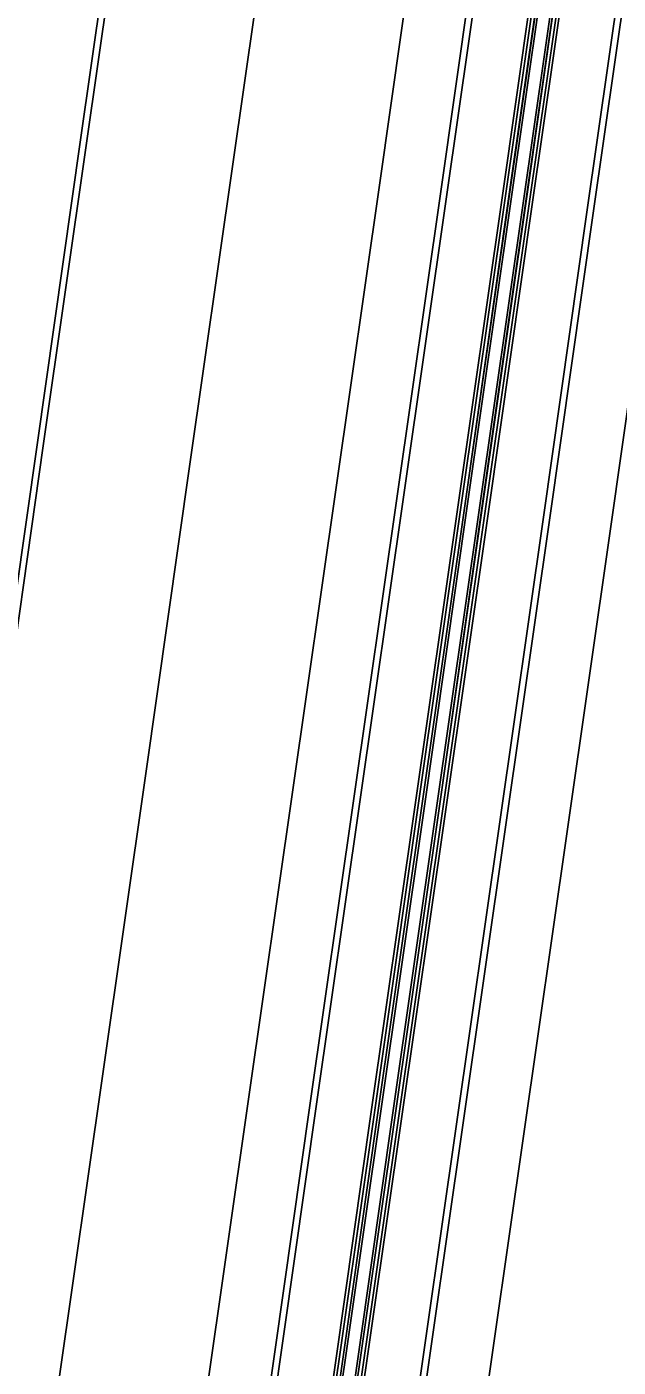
# Model space of a CAD drawing. Extents: x 1797478 to 1804836, y 246529 to 250952.
# Drawn here: x 1797877 to 1797925, y 249247.6 to 249356.4 of the extents above; entities that cross this region are included whole.
import ezdxf

# ---------------------------------------------------------------- set-up
doc = ezdxf.new("R2010")
doc.units = 0
for name, color, linetype in [('1', 7, 'Continuous'), ('DRAINAGE', 7, 'Continuous'), ('EDPV-LINE', 7, 'Continuous'), ('SHDR-UPAV', 7, 'Continuous')]:
    doc.layers.add(name, color=color, linetype=linetype)

msp = doc.modelspace()

# ---------------------------------------------------------------- linework, layer by layer
for points in [[(1797879.59, 249246.45), (1797883.13, 249271.2), (1797886.67, 249295.95), (1797890.2, 249320.7), (1797893.74, 249345.45), (1797897.27, 249370.19), (1797900.81, 249394.94), (1797904.35, 249419.69), (1797907.88, 249444.44), (1797911.42, 249469.19), (1797911.94, 249472.82), (1797914.96, 249493.94), (1797918.49, 249518.69), (1797922.03, 249543.44), (1797925.56, 249568.18), (1797927.02, 249578.39), (1797928.66, 249589.88), (1797929.1, 249592.93), (1797932.64, 249617.68), (1797936.17, 249642.43), (1797938.39, 249657.94), (1797939.71, 249667.18), (1797940.11, 249669.99), (1797943.24, 249691.93)], [(1797879.59, 249246.45), (1797883.13, 249271.2), (1797886.67, 249295.95), (1797890.2, 249320.7), (1797893.74, 249345.45), (1797897.27, 249370.19), (1797900.81, 249394.94), (1797904.35, 249419.69), (1797907.88, 249444.44), (1797911.42, 249469.19), (1797911.94, 249472.82), (1797914.96, 249493.94), (1797918.49, 249518.69), (1797922.03, 249543.44), (1797925.56, 249568.18), (1797927.02, 249578.39), (1797928.66, 249589.88), (1797929.1, 249592.93), (1797932.64, 249617.68), (1797936.17, 249642.43), (1797938.39, 249657.94), (1797939.71, 249667.18), (1797940.11, 249669.99), (1797943.24, 249691.93)], [(1797879.59, 249246.45), (1797883.13, 249271.2), (1797886.67, 249295.95), (1797890.2, 249320.7), (1797893.74, 249345.45), (1797897.27, 249370.19), (1797900.81, 249394.94), (1797904.35, 249419.69), (1797907.88, 249444.44), (1797911.42, 249469.19), (1797911.94, 249472.82), (1797914.96, 249493.94), (1797918.49, 249518.69), (1797922.03, 249543.44), (1797925.56, 249568.18), (1797927.02, 249578.39), (1797928.66, 249589.88), (1797929.1, 249592.93), (1797932.64, 249617.68), (1797936.17, 249642.43), (1797938.39, 249657.94), (1797939.71, 249667.18), (1797940.11, 249669.99), (1797943.24, 249691.93)], [(1797879.59, 249246.45), (1797883.13, 249271.2), (1797886.67, 249295.95), (1797890.2, 249320.7), (1797893.74, 249345.45), (1797897.27, 249370.19), (1797900.81, 249394.94), (1797904.35, 249419.69), (1797907.88, 249444.44), (1797911.42, 249469.19), (1797911.94, 249472.82), (1797914.96, 249493.94), (1797918.49, 249518.69), (1797922.03, 249543.44), (1797925.56, 249568.18), (1797927.02, 249578.39), (1797928.66, 249589.88), (1797929.1, 249592.93), (1797932.64, 249617.68), (1797936.17, 249642.43), (1797938.39, 249657.94), (1797939.71, 249667.18), (1797940.11, 249669.99), (1797943.24, 249691.93)], [(1797891.47, 249244.75), (1797895.01, 249269.5), (1797898.55, 249294.25), (1797902.08, 249319), (1797905.62, 249343.75), (1797909.15, 249368.5), (1797912.69, 249393.25), (1797916.23, 249417.99), (1797919.76, 249442.74), (1797923.3, 249467.49), (1797923.82, 249471.12), (1797926.83, 249492.24), (1797930.37, 249516.99), (1797933.91, 249541.74), (1797937.44, 249566.49), (1797938.9, 249576.69), (1797940.54, 249588.19), (1797940.98, 249591.23), (1797944.52, 249615.98), (1797948.05, 249640.73), (1797950.27, 249656.24), (1797951.59, 249665.48), (1797951.99, 249668.29), (1797955.12, 249690.23)], [(1797891.47, 249244.75), (1797895.01, 249269.5), (1797898.55, 249294.25), (1797902.08, 249319), (1797905.62, 249343.75), (1797909.15, 249368.5), (1797912.69, 249393.25), (1797916.23, 249417.99), (1797919.76, 249442.74), (1797923.3, 249467.49), (1797923.82, 249471.12), (1797926.83, 249492.24), (1797930.37, 249516.99), (1797933.91, 249541.74), (1797937.44, 249566.49), (1797938.9, 249576.69), (1797940.54, 249588.19), (1797940.98, 249591.23), (1797944.52, 249615.98), (1797948.05, 249640.73), (1797950.27, 249656.24), (1797951.59, 249665.48), (1797951.99, 249668.29), (1797955.12, 249690.23)], [(1797891.47, 249244.75), (1797895.01, 249269.5), (1797898.55, 249294.25), (1797902.08, 249319), (1797905.62, 249343.75), (1797909.15, 249368.5), (1797912.69, 249393.25), (1797916.23, 249417.99), (1797919.76, 249442.74), (1797923.3, 249467.49), (1797923.82, 249471.12), (1797926.83, 249492.24), (1797930.37, 249516.99), (1797933.91, 249541.74), (1797937.44, 249566.49), (1797938.9, 249576.69), (1797940.54, 249588.19), (1797940.98, 249591.23), (1797944.52, 249615.98), (1797948.05, 249640.73), (1797950.27, 249656.24), (1797951.59, 249665.48), (1797951.99, 249668.29), (1797955.12, 249690.23)], [(1797891.47, 249244.75), (1797895.01, 249269.5), (1797898.55, 249294.25), (1797902.08, 249319), (1797905.62, 249343.75), (1797909.15, 249368.5), (1797912.69, 249393.25), (1797916.23, 249417.99), (1797919.76, 249442.74), (1797923.3, 249467.49), (1797923.82, 249471.12), (1797926.83, 249492.24), (1797930.37, 249516.99), (1797933.91, 249541.74), (1797937.44, 249566.49), (1797938.9, 249576.69), (1797940.54, 249588.19), (1797940.98, 249591.23), (1797944.52, 249615.98), (1797948.05, 249640.73), (1797950.27, 249656.24), (1797951.59, 249665.48), (1797951.99, 249668.29), (1797955.12, 249690.23)], [(1797896.42, 249244.05), (1797899.96, 249268.8), (1797903.5, 249293.54), (1797907.03, 249318.29), (1797910.57, 249343.04), (1797914.1, 249367.79), (1797917.64, 249392.54), (1797921.18, 249417.29), (1797924.71, 249442.04), (1797928.25, 249466.78), (1797928.77, 249470.41), (1797931.78, 249491.53), (1797935.32, 249516.28), (1797938.86, 249541.03), (1797942.39, 249565.78), (1797943.85, 249575.98), (1797945.49, 249587.48), (1797945.93, 249590.53), (1797949.47, 249615.28), (1797953, 249640.03), (1797955.22, 249655.54), (1797956.54, 249664.77), (1797956.94, 249667.58), (1797960.07, 249689.52)], [(1797896.94, 249243.97), (1797900.47, 249268.72), (1797904.01, 249293.47), (1797907.55, 249318.22), (1797911.08, 249342.97), (1797914.62, 249367.72), (1797918.16, 249392.46), (1797921.69, 249417.21), (1797925.23, 249441.96), (1797928.76, 249466.71), (1797929.28, 249470.34), (1797932.3, 249491.46), (1797935.84, 249516.21), (1797939.37, 249540.96), (1797942.91, 249565.71), (1797944.37, 249575.91), (1797946.01, 249587.41), (1797946.44, 249590.45), (1797949.98, 249615.2), (1797953.52, 249639.95), (1797955.73, 249655.46), (1797957.05, 249664.7), (1797957.45, 249667.51), (1797960.59, 249689.45)], [(1797901.62, 249243.3), (1797905.16, 249268.05), (1797908.69, 249292.8), (1797912.23, 249317.55), (1797915.76, 249342.3), (1797919.3, 249367.05), (1797922.84, 249391.8), (1797926.37, 249416.54), (1797929.91, 249441.29), (1797933.45, 249466.04), (1797933.96, 249469.67), (1797936.98, 249490.79), (1797940.52, 249515.54), (1797944.05, 249540.29), (1797947.59, 249565.04), (1797949.05, 249575.24), (1797950.69, 249586.74), (1797951.12, 249589.79), (1797954.66, 249614.53), (1797958.19, 249639.28), (1797960.4, 249654.8), (1797961.72, 249664.03), (1797962.12, 249666.84), (1797965.25, 249688.78)], [(1797901.91, 249243.26), (1797905.45, 249268.01), (1797908.98, 249292.76), (1797912.52, 249317.51), (1797916.05, 249342.26), (1797919.59, 249367.01), (1797923.13, 249391.75), (1797926.66, 249416.5), (1797930.2, 249441.25), (1797933.73, 249466), (1797934.25, 249469.63), (1797937.27, 249490.75), (1797940.81, 249515.5), (1797944.34, 249540.25), (1797947.88, 249565), (1797949.34, 249575.2), (1797950.98, 249586.69), (1797951.42, 249589.74), (1797954.95, 249614.49), (1797958.49, 249639.24), (1797960.7, 249654.75), (1797962.02, 249663.99), (1797962.43, 249666.8), (1797965.56, 249688.74)], [(1797901.92, 249243.26), (1797905.45, 249268.01), (1797908.99, 249292.76), (1797912.53, 249317.51), (1797916.06, 249342.26), (1797919.6, 249367), (1797923.13, 249391.75), (1797926.67, 249416.5), (1797930.21, 249441.25), (1797933.74, 249466), (1797934.26, 249469.63), (1797937.28, 249490.75), (1797940.82, 249515.5), (1797944.35, 249540.25), (1797947.89, 249564.99), (1797949.35, 249575.2), (1797950.99, 249586.69), (1797951.42, 249589.74), (1797954.95, 249614.49), (1797958.48, 249639.24), (1797960.7, 249654.75), (1797962.02, 249663.99), (1797962.42, 249666.8), (1797965.55, 249688.74)], [(1797902.12, 249243.23), (1797905.65, 249267.98), (1797909.19, 249292.73), (1797912.72, 249317.48), (1797916.26, 249342.23), (1797919.8, 249366.98), (1797923.33, 249391.73), (1797926.87, 249416.47), (1797930.4, 249441.22), (1797933.94, 249465.97), (1797934.46, 249469.6), (1797937.48, 249490.72), (1797941.01, 249515.47), (1797944.55, 249540.22), (1797948.09, 249564.97), (1797949.54, 249575.17), (1797951.19, 249586.67), (1797951.62, 249589.71), (1797955.16, 249614.46), (1797958.69, 249639.21), (1797960.91, 249654.72), (1797962.23, 249663.96), (1797962.63, 249666.77), (1797965.77, 249688.71)], [(1797903.11, 249243.09), (1797906.64, 249267.84), (1797910.18, 249292.59), (1797913.71, 249317.34), (1797917.25, 249342.09), (1797920.79, 249366.84), (1797924.32, 249391.58), (1797927.86, 249416.33), (1797931.39, 249441.08), (1797934.93, 249465.83), (1797935.45, 249469.46), (1797938.47, 249490.58), (1797942, 249515.33), (1797945.54, 249540.08), (1797949.08, 249564.82), (1797950.53, 249575.03), (1797952.18, 249586.52), (1797952.61, 249589.57), (1797956.15, 249614.32), (1797959.68, 249639.07), (1797961.9, 249654.58), (1797963.22, 249663.82), (1797963.62, 249666.63), (1797966.76, 249688.57)], [(1797903.3, 249243.06), (1797906.84, 249267.81), (1797910.38, 249292.56), (1797913.91, 249317.31), (1797917.45, 249342.06), (1797920.98, 249366.81), (1797924.52, 249391.56), (1797928.06, 249416.3), (1797931.59, 249441.05), (1797935.13, 249465.8), (1797935.65, 249469.43), (1797938.66, 249490.55), (1797942.2, 249515.3), (1797945.74, 249540.05), (1797949.27, 249564.8), (1797950.73, 249575), (1797952.37, 249586.5), (1797952.81, 249589.54), (1797956.35, 249614.29), (1797959.88, 249639.04), (1797962.1, 249654.55), (1797963.42, 249663.79), (1797963.82, 249666.6), (1797966.95, 249688.54)], [(1797903.31, 249243.06), (1797906.85, 249267.81), (1797910.38, 249292.56), (1797913.92, 249317.31), (1797917.46, 249342.06), (1797920.99, 249366.81), (1797924.53, 249391.55), (1797928.06, 249416.3), (1797931.6, 249441.05), (1797935.14, 249465.8), (1797935.66, 249469.43), (1797938.67, 249490.55), (1797942.21, 249515.3), (1797945.75, 249540.05), (1797949.28, 249564.79), (1797950.74, 249575), (1797952.38, 249586.49), (1797952.82, 249589.54), (1797956.35, 249614.29), (1797959.89, 249639.04), (1797962.11, 249654.55), (1797963.43, 249663.79), (1797963.83, 249666.6), (1797966.96, 249688.54)], [(1797903.6, 249243.02), (1797907.14, 249267.77), (1797910.67, 249292.52), (1797914.21, 249317.27), (1797917.74, 249342.02), (1797921.28, 249366.76), (1797924.82, 249391.51), (1797928.35, 249416.26), (1797931.89, 249441.01), (1797935.43, 249465.76), (1797935.94, 249469.39), (1797938.96, 249490.51), (1797942.5, 249515.26), (1797946.03, 249540), (1797949.57, 249564.75), (1797951.03, 249574.96), (1797952.67, 249586.45), (1797953.11, 249589.5), (1797956.64, 249614.25), (1797960.18, 249639), (1797962.4, 249654.51), (1797963.71, 249663.75), (1797964.12, 249666.56), (1797967.25, 249688.5)], [(1797908.28, 249242.35), (1797911.82, 249267.1), (1797915.35, 249291.85), (1797918.89, 249316.6), (1797922.43, 249341.35), (1797925.96, 249366.1), (1797929.5, 249390.84), (1797933.03, 249415.59), (1797936.57, 249440.34), (1797940.11, 249465.09), (1797940.63, 249468.72), (1797943.64, 249489.84), (1797947.18, 249514.59), (1797950.72, 249539.34), (1797954.25, 249564.08), (1797955.71, 249574.29), (1797957.35, 249585.78), (1797957.79, 249588.83), (1797961.32, 249613.58), (1797964.86, 249638.33), (1797967.08, 249653.84), (1797968.4, 249663.08), (1797968.8, 249665.89), (1797971.93, 249687.83)], [(1797908.8, 249242.28), (1797912.33, 249267.03), (1797915.87, 249291.78), (1797919.41, 249316.52), (1797922.94, 249341.27), (1797926.48, 249366.02), (1797930.01, 249390.77), (1797933.55, 249415.52), (1797937.09, 249440.27), (1797940.62, 249465.02), (1797941.14, 249468.65), (1797944.16, 249489.77), (1797947.7, 249514.51), (1797951.23, 249539.26), (1797954.77, 249564.01), (1797956.23, 249574.22), (1797957.87, 249585.71), (1797958.3, 249588.76), (1797961.84, 249613.51), (1797965.38, 249638.26), (1797967.59, 249653.77), (1797968.91, 249663.01), (1797969.31, 249665.82), (1797972.45, 249687.75)], [(1797913.75, 249241.57), (1797917.28, 249266.32), (1797920.82, 249291.07), (1797924.36, 249315.82), (1797927.89, 249340.57), (1797931.43, 249365.31), (1797934.96, 249390.06), (1797938.5, 249414.81), (1797942.04, 249439.56), (1797945.57, 249464.31), (1797946.09, 249467.94), (1797949.11, 249489.06), (1797952.64, 249513.81), (1797956.18, 249538.56), (1797959.72, 249563.3), (1797961.18, 249573.51), (1797962.82, 249585), (1797963.25, 249588.05), (1797966.79, 249612.8), (1797970.33, 249637.55), (1797972.54, 249653.06), (1797973.86, 249662.3), (1797974.26, 249665.11), (1797977.4, 249687.05)], [(1797913.75, 249241.57), (1797917.28, 249266.32), (1797920.82, 249291.07), (1797924.36, 249315.82), (1797927.89, 249340.57), (1797931.43, 249365.31), (1797934.96, 249390.06), (1797938.5, 249414.81), (1797942.04, 249439.56), (1797945.57, 249464.31), (1797946.09, 249467.94), (1797949.11, 249489.06), (1797952.64, 249513.81), (1797956.18, 249538.56), (1797959.72, 249563.3), (1797961.18, 249573.51), (1797962.82, 249585), (1797963.25, 249588.05), (1797966.79, 249612.8), (1797970.33, 249637.55), (1797972.54, 249653.06), (1797973.86, 249662.3), (1797974.26, 249665.11), (1797977.4, 249687.05)], [(1797913.75, 249241.57), (1797917.28, 249266.32), (1797920.82, 249291.07), (1797924.36, 249315.82), (1797927.89, 249340.57), (1797931.43, 249365.31), (1797934.96, 249390.06), (1797938.5, 249414.81), (1797942.04, 249439.56), (1797945.57, 249464.31), (1797946.09, 249467.94), (1797949.11, 249489.06), (1797952.64, 249513.81), (1797956.18, 249538.56), (1797959.72, 249563.3), (1797961.18, 249573.51), (1797962.82, 249585), (1797963.25, 249588.05), (1797966.79, 249612.8), (1797970.33, 249637.55), (1797972.54, 249653.06), (1797973.86, 249662.3), (1797974.26, 249665.11), (1797977.4, 249687.05)], [(1797913.75, 249241.57), (1797917.28, 249266.32), (1797920.82, 249291.07), (1797924.36, 249315.82), (1797927.89, 249340.57), (1797931.43, 249365.31), (1797934.96, 249390.06), (1797938.5, 249414.81), (1797942.04, 249439.56), (1797945.57, 249464.31), (1797946.09, 249467.94), (1797949.11, 249489.06), (1797952.64, 249513.81), (1797956.18, 249538.56), (1797959.72, 249563.3), (1797961.18, 249573.51), (1797962.82, 249585), (1797963.25, 249588.05), (1797966.79, 249612.8), (1797970.33, 249637.55), (1797972.54, 249653.06), (1797973.86, 249662.3), (1797974.26, 249665.11), (1797977.4, 249687.05)], [(1797913.75, 249241.57), (1797917.28, 249266.32), (1797920.82, 249291.07), (1797924.36, 249315.82), (1797927.89, 249340.57), (1797931.43, 249365.31), (1797934.96, 249390.06), (1797938.5, 249414.81), (1797942.04, 249439.56), (1797945.57, 249464.31), (1797946.09, 249467.94), (1797949.11, 249489.06), (1797952.64, 249513.81), (1797956.18, 249538.56), (1797959.72, 249563.3), (1797961.18, 249573.51), (1797962.82, 249585), (1797963.25, 249588.05), (1797966.79, 249612.8), (1797970.33, 249637.55), (1797972.54, 249653.06), (1797973.86, 249662.3), (1797974.26, 249665.11), (1797977.4, 249687.05)], [(1797863.67, 249223.47), (1797867.21, 249248.22), (1797870.74, 249272.97), (1797874.28, 249297.72), (1797877.82, 249322.47), (1797881.35, 249347.22), (1797884.89, 249371.96), (1797888.43, 249396.71), (1797891.96, 249421.46), (1797895.5, 249446.21), (1797899.03, 249470.96)], [(1797864.18, 249223.4), (1797867.71, 249248.15), (1797871.25, 249272.9), (1797874.79, 249297.65), (1797878.32, 249322.39), (1797881.86, 249347.14), (1797885.4, 249371.89), (1797888.93, 249396.64), (1797892.47, 249421.39), (1797896, 249446.14), (1797899.54, 249470.89)], [(1797864.18, 249223.4), (1797867.71, 249248.15), (1797871.25, 249272.9), (1797874.79, 249297.65), (1797878.32, 249322.39), (1797881.86, 249347.14), (1797885.4, 249371.89), (1797888.93, 249396.64), (1797892.47, 249421.39), (1797896, 249446.14), (1797899.54, 249470.89)]]:
    msp.add_lwpolyline(points)
at = {"layer": '1'}
msp.add_lwpolyline([(1797879.59, 249246.45), (1797883.13, 249271.2), (1797886.67, 249295.95), (1797890.2, 249320.7), (1797893.74, 249345.45), (1797897.27, 249370.19), (1797900.81, 249394.94), (1797904.35, 249419.69), (1797907.88, 249444.44), (1797911.42, 249469.19), (1797911.94, 249472.82), (1797914.96, 249493.94), (1797918.49, 249518.69), (1797922.03, 249543.44), (1797925.56, 249568.18), (1797927.02, 249578.39), (1797928.66, 249589.88), (1797929.1, 249592.93), (1797932.64, 249617.68), (1797936.17, 249642.43), (1797938.39, 249657.94), (1797939.71, 249667.18), (1797940.11, 249669.99), (1797943.24, 249691.93)], dxfattribs=at)
at = {"layer": 'DRAINAGE'}
for points in [[(1797901.62, 249243.3), (1797905.16, 249268.05), (1797908.69, 249292.8), (1797912.23, 249317.55), (1797915.76, 249342.3), (1797919.3, 249367.05), (1797922.84, 249391.8), (1797926.37, 249416.54), (1797929.91, 249441.29), (1797933.45, 249466.04), (1797933.96, 249469.67), (1797936.98, 249490.79), (1797940.52, 249515.54), (1797944.05, 249540.29), (1797947.59, 249565.04), (1797949.05, 249575.24), (1797950.69, 249586.74), (1797951.12, 249589.79), (1797954.66, 249614.53), (1797958.19, 249639.28), (1797960.4, 249654.8), (1797961.72, 249664.03), (1797962.12, 249666.84), (1797965.25, 249688.78)], [(1797903.6, 249243.02), (1797907.14, 249267.77), (1797910.67, 249292.52), (1797914.21, 249317.27), (1797917.74, 249342.02), (1797921.28, 249366.76), (1797924.82, 249391.51), (1797928.35, 249416.26), (1797931.89, 249441.01), (1797935.43, 249465.76), (1797935.94, 249469.39), (1797938.96, 249490.51), (1797942.5, 249515.26), (1797946.03, 249540), (1797949.57, 249564.75), (1797951.03, 249574.96), (1797952.67, 249586.45), (1797953.11, 249589.5), (1797956.64, 249614.25), (1797960.18, 249639), (1797962.4, 249654.51), (1797963.71, 249663.75), (1797964.12, 249666.56), (1797967.25, 249688.5)]]:
    msp.add_lwpolyline(points, dxfattribs=at)
at = {"layer": 'EDPV-LINE'}
for points in [[(1797891.47, 249244.75), (1797895.01, 249269.5), (1797898.55, 249294.25), (1797902.08, 249319), (1797905.62, 249343.75), (1797909.15, 249368.5), (1797912.69, 249393.25), (1797916.23, 249417.99), (1797919.76, 249442.74), (1797923.3, 249467.49), (1797923.82, 249471.12), (1797926.83, 249492.24), (1797930.37, 249516.99), (1797933.91, 249541.74), (1797937.44, 249566.49), (1797938.9, 249576.69), (1797940.54, 249588.19), (1797940.98, 249591.23), (1797944.52, 249615.98), (1797948.05, 249640.73), (1797950.27, 249656.24), (1797951.59, 249665.48), (1797951.99, 249668.29), (1797955.12, 249690.23)], [(1797891.47, 249244.75), (1797895.01, 249269.5), (1797898.55, 249294.25), (1797902.08, 249319), (1797905.62, 249343.75), (1797909.15, 249368.5), (1797912.69, 249393.25), (1797916.23, 249417.99), (1797919.76, 249442.74), (1797923.3, 249467.49), (1797923.82, 249471.12), (1797926.83, 249492.24), (1797930.37, 249516.99), (1797933.91, 249541.74), (1797937.44, 249566.49), (1797938.9, 249576.69), (1797940.54, 249588.19), (1797940.98, 249591.23), (1797944.52, 249615.98), (1797948.05, 249640.73), (1797950.27, 249656.24), (1797951.59, 249665.48), (1797951.99, 249668.29), (1797955.12, 249690.23)], [(1797901.62, 249243.3), (1797905.16, 249268.05), (1797908.69, 249292.8), (1797912.23, 249317.55), (1797915.76, 249342.3), (1797919.3, 249367.05), (1797922.84, 249391.8), (1797926.37, 249416.54), (1797929.91, 249441.29), (1797933.45, 249466.04), (1797933.96, 249469.67), (1797936.98, 249490.79), (1797940.52, 249515.54), (1797944.05, 249540.29), (1797947.59, 249565.04), (1797949.05, 249575.24), (1797950.69, 249586.74), (1797951.12, 249589.79), (1797954.66, 249614.53), (1797958.19, 249639.28), (1797960.4, 249654.8), (1797961.72, 249664.03), (1797962.12, 249666.84), (1797965.25, 249688.78)], [(1797903.6, 249243.02), (1797907.14, 249267.77), (1797910.67, 249292.52), (1797914.21, 249317.27), (1797917.74, 249342.02), (1797921.28, 249366.76), (1797924.82, 249391.51), (1797928.35, 249416.26), (1797931.89, 249441.01), (1797935.43, 249465.76), (1797935.94, 249469.39), (1797938.96, 249490.51), (1797942.5, 249515.26), (1797946.03, 249540), (1797949.57, 249564.75), (1797951.03, 249574.96), (1797952.67, 249586.45), (1797953.11, 249589.5), (1797956.64, 249614.25), (1797960.18, 249639), (1797962.4, 249654.51), (1797963.71, 249663.75), (1797964.12, 249666.56), (1797967.25, 249688.5)], [(1797913.75, 249241.57), (1797917.28, 249266.32), (1797920.82, 249291.07), (1797924.36, 249315.82), (1797927.89, 249340.57), (1797931.43, 249365.31), (1797934.96, 249390.06), (1797938.5, 249414.81), (1797942.04, 249439.56), (1797945.57, 249464.31), (1797946.09, 249467.94), (1797949.11, 249489.06), (1797952.64, 249513.81), (1797956.18, 249538.56), (1797959.72, 249563.3), (1797961.18, 249573.51), (1797962.82, 249585), (1797963.25, 249588.05), (1797966.79, 249612.8), (1797970.33, 249637.55), (1797972.54, 249653.06), (1797973.86, 249662.3), (1797974.26, 249665.11), (1797977.4, 249687.05)], [(1797864.18, 249223.4), (1797867.71, 249248.15), (1797871.25, 249272.9), (1797874.79, 249297.65), (1797878.32, 249322.39), (1797881.86, 249347.14), (1797885.4, 249371.89), (1797888.93, 249396.64), (1797892.47, 249421.39), (1797896, 249446.14), (1797899.54, 249470.89), (1797900.06, 249474.52), (1797903.08, 249495.64), (1797906.61, 249520.38), (1797910.15, 249545.13), (1797913.68, 249569.88), (1797915.14, 249580.09), (1797916.79, 249591.58), (1797917.22, 249594.63), (1797920.76, 249619.38), (1797924.29, 249644.13)], [(1797864.18, 249223.4), (1797867.71, 249248.15), (1797871.25, 249272.9), (1797874.79, 249297.65), (1797878.32, 249322.39), (1797881.86, 249347.14), (1797885.4, 249371.89), (1797888.93, 249396.64), (1797892.47, 249421.39), (1797896, 249446.14), (1797899.54, 249470.89)], [(1797864.18, 249223.4), (1797867.71, 249248.15), (1797871.25, 249272.9), (1797874.79, 249297.65), (1797878.32, 249322.39), (1797881.86, 249347.14), (1797885.4, 249371.89), (1797888.93, 249396.64), (1797892.47, 249421.39), (1797896, 249446.14), (1797899.54, 249470.89)], [(1797864.18, 249223.4), (1797867.71, 249248.15), (1797871.25, 249272.9), (1797874.79, 249297.65), (1797878.32, 249322.39), (1797881.86, 249347.14), (1797885.4, 249371.89), (1797888.93, 249396.64), (1797892.47, 249421.39), (1797896, 249446.14), (1797899.54, 249470.89)]]:
    msp.add_lwpolyline(points, dxfattribs=at)
at = {"layer": 'SHDR-UPAV'}
for points in [[(1797901.37, 249243.34), (1797904.91, 249268.09), (1797908.45, 249292.84), (1797911.98, 249317.59), (1797915.52, 249342.33), (1797919.05, 249367.08), (1797922.59, 249391.83), (1797926.13, 249416.58), (1797929.66, 249441.33), (1797933.2, 249466.08), (1797933.72, 249469.71), (1797936.73, 249490.83), (1797940.27, 249515.57), (1797943.81, 249540.32), (1797947.34, 249565.07), (1797948.8, 249575.28), (1797950.44, 249586.77), (1797950.88, 249589.82), (1797954.42, 249614.57), (1797957.95, 249639.32), (1797960.17, 249654.83), (1797961.49, 249664.07), (1797961.89, 249666.88), (1797965.02, 249688.82)], [(1797901.37, 249243.34), (1797904.91, 249268.09), (1797908.45, 249292.84), (1797911.98, 249317.59), (1797915.52, 249342.33), (1797919.05, 249367.08), (1797922.59, 249391.83), (1797926.13, 249416.58), (1797929.66, 249441.33), (1797933.2, 249466.08), (1797933.72, 249469.71), (1797936.73, 249490.83), (1797940.27, 249515.57), (1797943.81, 249540.32), (1797947.34, 249565.07), (1797948.8, 249575.28), (1797950.44, 249586.77), (1797950.88, 249589.82), (1797954.42, 249614.57), (1797957.95, 249639.32), (1797960.17, 249654.83), (1797961.49, 249664.07), (1797961.89, 249666.88), (1797965.02, 249688.82)], [(1797903.85, 249242.99), (1797907.38, 249267.73), (1797910.92, 249292.48), (1797914.46, 249317.23), (1797917.99, 249341.98), (1797921.53, 249366.73), (1797925.06, 249391.48), (1797928.6, 249416.23), (1797932.14, 249440.98), (1797935.67, 249465.72), (1797936.19, 249469.35), (1797939.21, 249490.47), (1797942.75, 249515.22), (1797946.28, 249539.97), (1797949.82, 249564.72), (1797951.28, 249574.92), (1797952.92, 249586.42), (1797953.35, 249589.47), (1797956.89, 249614.22), (1797960.43, 249638.96), (1797962.64, 249654.48), (1797963.96, 249663.71), (1797964.36, 249666.52), (1797967.5, 249688.46)], [(1797903.85, 249242.99), (1797907.38, 249267.73), (1797910.92, 249292.48), (1797914.46, 249317.23), (1797917.99, 249341.98), (1797921.53, 249366.73), (1797925.06, 249391.48), (1797928.6, 249416.23), (1797932.14, 249440.98), (1797935.67, 249465.72), (1797936.19, 249469.35), (1797939.21, 249490.47), (1797942.75, 249515.22), (1797946.28, 249539.97), (1797949.82, 249564.72), (1797951.28, 249574.92), (1797952.92, 249586.42), (1797953.35, 249589.47), (1797956.89, 249614.22), (1797960.43, 249638.96), (1797962.64, 249654.48), (1797963.96, 249663.71), (1797964.36, 249666.52), (1797967.5, 249688.46)]]:
    msp.add_lwpolyline(points, dxfattribs=at)

doc.saveas('drawing.dxf')
